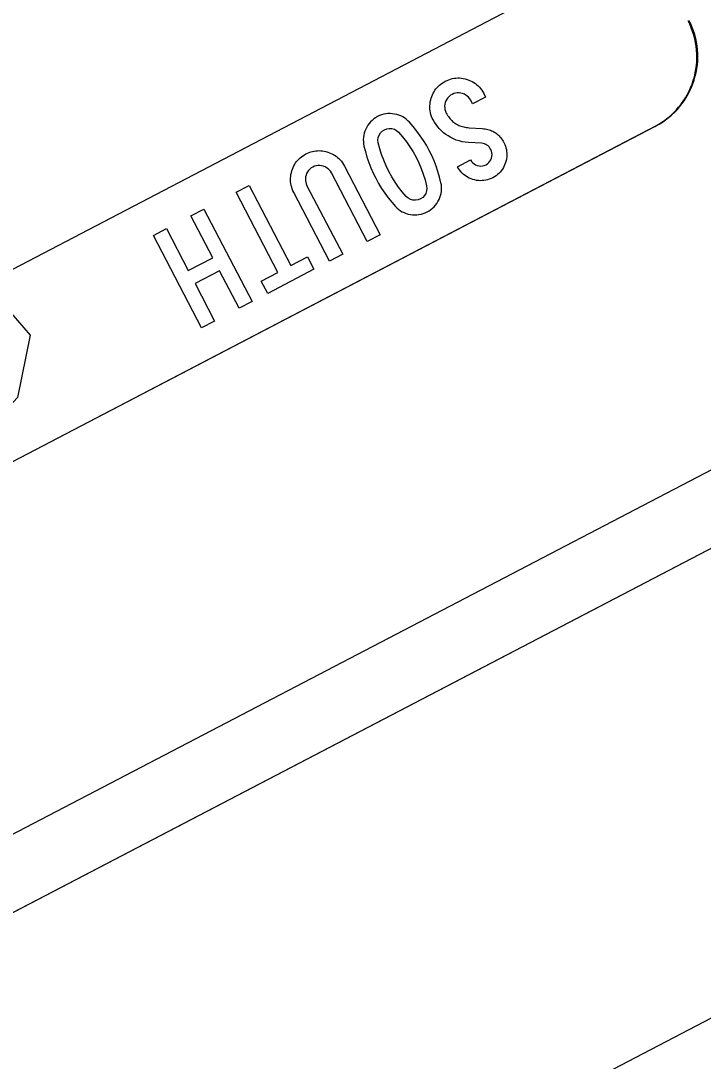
# Model space of a CAD drawing. Extents: x 2001876 to 2025694, y 804561 to 868938.
# Drawn here: x 2012277.6 to 2012302.45, y 823532.06 to 823569.94 of the extents above; entities that cross this region are included whole.
import ezdxf

# ---------------------------------------------------------------- set-up
doc = ezdxf.new("R2010")
doc.units = 0
doc.layers.add('TR SN EXTRUDED PANEL SIGNS- MOUNTED OVERHEAD', color=7, linetype='Continuous')

msp = doc.modelspace()

# ---------------------------------------------------------------- linework, layer by layer
at = {"layer": 'TR SN EXTRUDED PANEL SIGNS- MOUNTED OVERHEAD'}
for p, q in [((2012238.39, 823533.606), (2012300.687, 823566.097)), ((2012238.422, 823533.623), (2012300.72, 823566.114)), ((2012300.72, 823566.114), (2012300.72, 823566.114))]:
    msp.add_line(p, q, dxfattribs=at)
for points in [[(2012337.402, 823568.817), (2012054.382, 823421.207), (2011973.549, 823576.194), (2012256.568, 823723.804)], [(2012707.293, 823625.906), (2012244.446, 823384.506), (2012195.764, 823477.846), (2012658.612, 823719.246)], [(2012288.845, 823561.195), (2012287.543, 823563.691), (2012287.511, 823563.755), (2012287.484, 823563.82), (2012287.464, 823563.884), (2012287.446, 823563.948), (2012287.433, 823564.014), (2012287.426, 823564.08), (2012287.422, 823564.145), (2012287.422, 823564.213), (2012287.428, 823564.28), (2012287.438, 823564.347), (2012287.453, 823564.415), (2012287.473, 823564.483), (2012287.493, 823564.546), (2012287.517, 823564.605), (2012287.545, 823564.663), (2012287.575, 823564.717), (2012287.608, 823564.768), (2012287.645, 823564.818), (2012287.684, 823564.865), (2012287.726, 823564.91), (2012287.772, 823564.953), (2012287.82, 823564.992), (2012287.871, 823565.028), (2012287.926, 823565.063), (2012287.984, 823565.094), (2012288.043, 823565.124), (2012288.101, 823565.149), (2012288.161, 823565.169), (2012288.22, 823565.186), (2012288.281, 823565.199), (2012288.342, 823565.208), (2012288.402, 823565.213), (2012288.464, 823565.215), (2012288.525, 823565.212), (2012288.587, 823565.206), (2012288.65, 823565.196), (2012288.712, 823565.181), (2012288.775, 823565.163), (2012288.842, 823565.139), (2012288.906, 823565.112), (2012288.967, 823565.083), (2012289.025, 823565.049), (2012289.08, 823565.011), (2012289.133, 823564.971), (2012289.182, 823564.926), (2012289.228, 823564.878), (2012289.272, 823564.828), (2012289.312, 823564.773), (2012289.35, 823564.714), (2012289.385, 823564.652), (2012290.687, 823562.155), (2012290.211, 823561.907), (2012288.909, 823564.403), (2012288.874, 823564.462), (2012288.833, 823564.513), (2012288.787, 823564.557), (2012288.736, 823564.595), (2012288.678, 823564.626), (2012288.615, 823564.652), (2012288.549, 823564.668), (2012288.484, 823564.675), (2012288.42, 823564.675), (2012288.357, 823564.665), (2012288.295, 823564.647), (2012288.232, 823564.618), (2012288.174, 823564.584), (2012288.123, 823564.543), (2012288.079, 823564.497), (2012288.04, 823564.444), (2012288.009, 823564.386), (2012287.985, 823564.323), (2012287.969, 823564.257), (2012287.962, 823564.192), (2012287.962, 823564.128), (2012287.973, 823564.064), (2012287.991, 823564.001), (2012288.02, 823563.939), (2012289.321, 823561.443), (2012288.845, 823561.195)], [(2012066.688, 823430.482), (2012322.753, 823564.034), (2012323.925, 823561.788), (2012067.859, 823428.236), (2012066.688, 823430.482)], [(2012286.355, 823560.468), (2012286.962, 823560.784), (2012285.441, 823563.7), (2012285.913, 823563.946), (2012287.434, 823561.03), (2012288.04, 823561.347), (2012288.274, 823560.897), (2012286.59, 823560.019), (2012286.355, 823560.468)], [(2012282.427, 823562.128), (2012282.903, 823562.376), (2012283.697, 823560.853), (2012284.587, 823561.317), (2012283.793, 823562.84), (2012284.269, 823563.088), (2012286.024, 823559.723), (2012285.547, 823559.475), (2012284.835, 823560.841), (2012283.946, 823560.377), (2012284.658, 823559.011), (2012284.182, 823558.763), (2012282.427, 823562.128)]]:
    msp.add_lwpolyline(points, close=True, dxfattribs=at)
for points in [[(2012297.847, 823571.622), (2012297.846, 823571.623), (2012274.85, 823559.615), (2012274.981, 823559.48), (2012275.854, 823559.707), (2012276.263, 823559.39), (2012276.671, 823559.43), (2012277.253, 823559.302), (2012277.946, 823558.492), (2012277.484, 823556.231), (2012275.651, 823554.247), (2012275.566, 823553.845), (2012269.857, 823551.127), (2012267.951, 823552.002), (2012264.509, 823550.284), (2012262.95, 823550.815), (2012259.878, 823551.806), (2012235.555, 823539.12)], [(2012294.197, 823564.133), (2012294.129, 823564.148), (2012294.061, 823564.167), (2012293.995, 823564.189), (2012293.931, 823564.216), (2012293.87, 823564.247), (2012293.813, 823564.282), (2012293.759, 823564.321), (2012293.708, 823564.363), (2012293.662, 823564.409), (2012293.617, 823564.458), (2012293.576, 823564.512), (2012293.539, 823564.57), (2012293.504, 823564.631), (2012293.978, 823564.878), (2012294.013, 823564.822), (2012294.056, 823564.773), (2012294.104, 823564.732), (2012294.16, 823564.7), (2012294.221, 823564.675), (2012294.287, 823564.659), (2012294.351, 823564.654), (2012294.414, 823564.659), (2012294.477, 823564.675), (2012294.538, 823564.701), (2012294.594, 823564.736), (2012294.643, 823564.779), (2012294.683, 823564.827), (2012294.716, 823564.883), (2012294.741, 823564.944), (2012294.756, 823565.009), (2012294.761, 823565.073), (2012294.755, 823565.136), (2012294.74, 823565.198), (2012294.714, 823565.259), (2012294.684, 823565.308), (2012294.652, 823565.351), (2012294.615, 823565.387), (2012294.575, 823565.419), (2012294.53, 823565.444), (2012294.482, 823565.463), (2012294.43, 823565.477), (2012294.374, 823565.483), (2012293.898, 823565.512), (2012293.783, 823565.523), (2012293.672, 823565.541), (2012293.564, 823565.568), (2012293.458, 823565.602), (2012293.354, 823565.644), (2012293.253, 823565.693), (2012293.156, 823565.751), (2012293.071, 823565.807), (2012292.991, 823565.869), (2012292.916, 823565.935), (2012292.845, 823566.007), (2012292.78, 823566.083), (2012292.72, 823566.163), (2012292.664, 823566.247), (2012292.615, 823566.337), (2012292.583, 823566.4), (2012292.557, 823566.464), (2012292.536, 823566.529), (2012292.518, 823566.593), (2012292.505, 823566.659), (2012292.498, 823566.726), (2012292.494, 823566.791), (2012292.495, 823566.857), (2012292.501, 823566.925), (2012292.51, 823566.992), (2012292.525, 823567.06), (2012292.544, 823567.129), (2012292.565, 823567.191), (2012292.589, 823567.251), (2012292.617, 823567.308), (2012292.647, 823567.362), (2012292.68, 823567.414), (2012292.717, 823567.463), (2012292.755, 823567.51), (2012292.798, 823567.555), (2012292.844, 823567.598), (2012292.892, 823567.637), (2012292.943, 823567.674), (2012292.998, 823567.708), (2012293.056, 823567.74), (2012293.119, 823567.771), (2012293.183, 823567.797), (2012293.248, 823567.818), (2012293.312, 823567.836), (2012293.377, 823567.849), (2012293.444, 823567.856), (2012293.51, 823567.861), (2012293.576, 823567.86), (2012293.644, 823567.853), (2012293.71, 823567.844), (2012293.778, 823567.829), (2012293.847, 823567.809), (2012293.913, 823567.786), (2012293.977, 823567.759), (2012294.038, 823567.729), (2012294.096, 823567.695), (2012294.151, 823567.658)], [(2012294.151, 823567.658), (2012294.204, 823567.617), (2012294.253, 823567.573), (2012294.299, 823567.525), (2012294.343, 823567.474), (2012294.383, 823567.419), (2012294.421, 823567.36), (2012294.455, 823567.3), (2012294.526, 823567.164), (2012294.526, 823567.164)], [(2012294.526, 823567.164), (2012294.05, 823566.915), (2012293.981, 823567.047), (2012293.946, 823567.106), (2012293.905, 823567.157), (2012293.859, 823567.202), (2012293.808, 823567.24), (2012293.75, 823567.272), (2012293.687, 823567.296), (2012293.621, 823567.313), (2012293.556, 823567.321), (2012293.492, 823567.32), (2012293.429, 823567.31), (2012293.367, 823567.292), (2012293.304, 823567.264), (2012293.246, 823567.229), (2012293.195, 823567.188), (2012293.15, 823567.142), (2012293.112, 823567.09), (2012293.08, 823567.032), (2012293.057, 823566.969), (2012293.041, 823566.903), (2012293.033, 823566.838), (2012293.034, 823566.774), (2012293.044, 823566.711), (2012293.063, 823566.648), (2012293.091, 823566.585), (2012293.115, 823566.541), (2012293.14, 823566.498), (2012293.168, 823566.457), (2012293.196, 823566.419), (2012293.226, 823566.381), (2012293.257, 823566.346), (2012293.289, 823566.313), (2012293.322, 823566.281), (2012293.357, 823566.253), (2012293.393, 823566.225), (2012293.431, 823566.199), (2012293.468, 823566.176), (2012293.508, 823566.154), (2012293.549, 823566.136), (2012293.592, 823566.118), (2012293.636, 823566.102), (2012293.68, 823566.088), (2012293.726, 823566.076), (2012293.774, 823566.066), (2012293.823, 823566.058), (2012293.873, 823566.053), (2012293.924, 823566.048), (2012294.405, 823566.019), (2012294.459, 823566.014), (2012294.509, 823566.008), (2012294.559, 823565.999), (2012294.608, 823565.988), (2012294.655, 823565.975), (2012294.7, 823565.959), (2012294.745, 823565.941), (2012294.787, 823565.921), (2012294.829, 823565.899), (2012294.869, 823565.874), (2012294.907, 823565.848), (2012294.945, 823565.819), (2012294.98, 823565.787), (2012295.014, 823565.754), (2012295.047, 823565.718), (2012295.078, 823565.681), (2012295.109, 823565.642), (2012295.137, 823565.599), (2012295.164, 823565.555), (2012295.19, 823565.508), (2012295.22, 823565.444), (2012295.245, 823565.38), (2012295.265, 823565.316), (2012295.282, 823565.252), (2012295.291, 823565.187), (2012295.298, 823565.122), (2012295.299, 823565.055), (2012295.295, 823564.989), (2012295.285, 823564.922), (2012295.272, 823564.855), (2012295.253, 823564.787), (2012295.229, 823564.72), (2012295.202, 823564.658), (2012295.171, 823564.597), (2012295.136, 823564.54), (2012295.097, 823564.486), (2012295.054, 823564.436), (2012295.008, 823564.388), (2012294.958, 823564.345), (2012294.904, 823564.303), (2012294.847, 823564.265), (2012294.785, 823564.23), (2012294.721, 823564.199), (2012294.657, 823564.175), (2012294.593, 823564.154), (2012294.529, 823564.138), (2012294.463, 823564.128), (2012294.397, 823564.122), (2012294.331, 823564.12), (2012294.264, 823564.124), (2012294.197, 823564.133)], [(2012290.625, 823564.023), (2012290.736, 823563.842), (2012290.854, 823563.668), (2012290.977, 823563.5), (2012291.109, 823563.337), (2012291.248, 823563.183), (2012291.304, 823563.126), (2012291.363, 823563.074), (2012291.425, 823563.029), (2012291.492, 823562.99), (2012291.56, 823562.957), (2012291.632, 823562.929), (2012291.707, 823562.905), (2012291.786, 823562.889), (2012291.865, 823562.879), (2012291.945, 823562.874), (2012292.022, 823562.876), (2012292.099, 823562.885), (2012292.175, 823562.9), (2012292.251, 823562.923), (2012292.325, 823562.951), (2012292.399, 823562.986), (2012292.47, 823563.027), (2012292.535, 823563.071), (2012292.596, 823563.121), (2012292.652, 823563.175), (2012292.703, 823563.233), (2012292.75, 823563.296), (2012292.791, 823563.363), (2012292.828, 823563.435), (2012292.86, 823563.509), (2012292.884, 823563.585), (2012292.902, 823563.66), (2012292.914, 823563.736), (2012292.92, 823563.813), (2012292.919, 823563.89), (2012292.913, 823563.968), (2012292.899, 823564.046), (2012292.849, 823564.25), (2012292.79, 823564.451), (2012292.722, 823564.649), (2012292.646, 823564.843), (2012292.562, 823565.036), (2012292.468, 823565.226), (2012292.367, 823565.409), (2012292.258, 823565.588), (2012292.142, 823565.76), (2012292.019, 823565.929), (2012291.888, 823566.092), (2012291.75, 823566.25), (2012291.693, 823566.306), (2012291.634, 823566.358), (2012291.571, 823566.404), (2012291.505, 823566.444), (2012291.435, 823566.477), (2012291.363, 823566.507), (2012291.287, 823566.53), (2012291.208, 823566.547), (2012291.126, 823566.559), (2012291.048, 823566.564), (2012290.968, 823566.562), (2012290.891, 823566.554), (2012290.813, 823566.539), (2012290.739, 823566.517), (2012290.664, 823566.489), (2012290.591, 823566.454), (2012290.519, 823566.414), (2012290.453, 823566.368), (2012290.39, 823566.318), (2012290.334, 823566.263), (2012290.282, 823566.205), (2012290.237, 823566.141), (2012290.195, 823566.073), (2012290.159, 823566), (2012290.128, 823565.925), (2012290.104, 823565.85), (2012290.087, 823565.774), (2012290.076, 823565.697), (2012290.071, 823565.618), (2012290.073, 823565.541), (2012290.081, 823565.462), (2012290.096, 823565.383), (2012290.146, 823565.179), (2012290.204, 823564.979), (2012290.271, 823564.782), (2012290.347, 823564.588), (2012290.43, 823564.397), (2012290.523, 823564.212), (2012290.625, 823564.023)], [(2012290.901, 823564.66), (2012290.814, 823564.865), (2012290.738, 823565.074), (2012290.671, 823565.286), (2012290.616, 823565.503), (2012290.606, 823565.596), (2012290.616, 823565.688), (2012290.646, 823565.777), (2012290.695, 823565.859), (2012290.759, 823565.926), (2012290.839, 823565.978), (2012290.928, 823566.013), (2012291.019, 823566.026), (2012291.113, 823566.019), (2012291.205, 823565.991), (2012291.285, 823565.947), (2012291.356, 823565.885), (2012291.503, 823565.715), (2012291.64, 823565.541), (2012291.767, 823565.359), (2012291.884, 823565.171), (2012291.993, 823564.977), (2012292.091, 823564.775), (2012292.179, 823564.57), (2012292.255, 823564.361), (2012292.32, 823564.149), (2012292.374, 823563.933), (2012292.385, 823563.838), (2012292.375, 823563.747), (2012292.344, 823563.659), (2012292.296, 823563.578), (2012292.233, 823563.51), (2012292.153, 823563.458), (2012292.064, 823563.423), (2012291.973, 823563.409), (2012291.878, 823563.415), (2012291.788, 823563.441), (2012291.708, 823563.484), (2012291.638, 823563.545), (2012291.492, 823563.711), (2012291.357, 823563.886), (2012291.229, 823564.069), (2012291.109, 823564.26), (2012291, 823564.459), (2012290.901, 823564.66)]]:
    msp.add_lwpolyline(points, dxfattribs=at)
for centre in [(2012299.369, 823568.624), (2012299.402, 823568.641)]:
    msp.add_arc(centre, 2.85, 297.5446, 27.5448, dxfattribs=at)

# ---------------------------------------------------------------- texts
msp.add_text('REMOVE EXISTING SIGN BRIDGE', height=20, rotation=207.5444, dxfattribs=at).set_placement((2012652.817, 823651.219))

doc.saveas('drawing.dxf')
